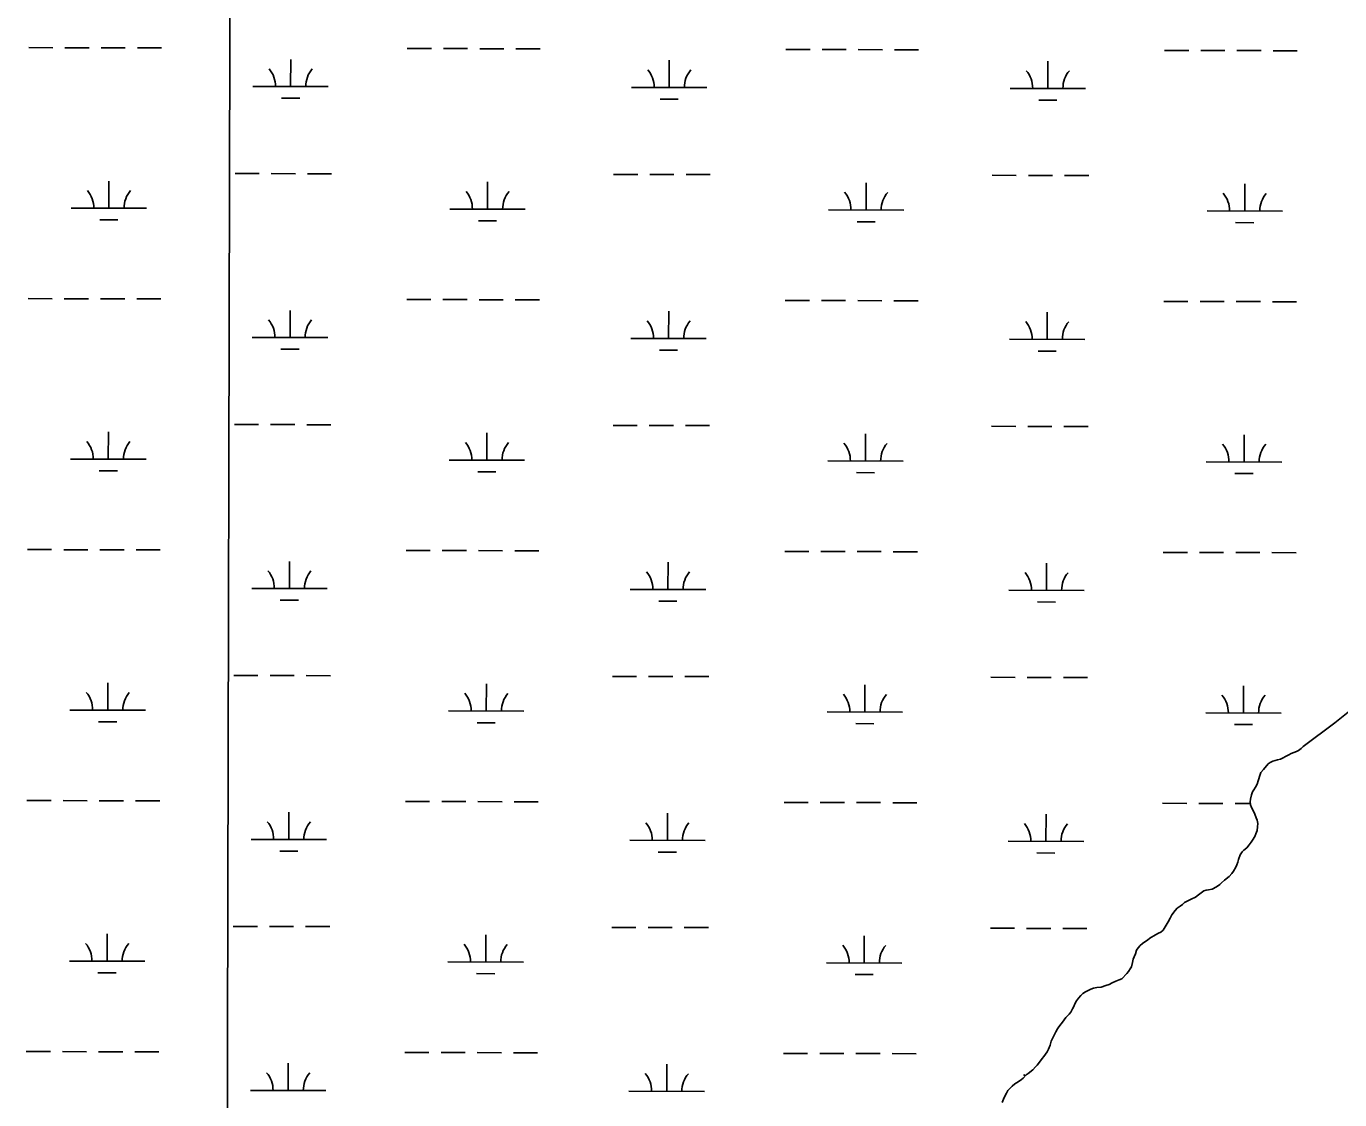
# Model space of a CAD drawing. Extents: x 3172297 to 3210190, y 958463 to 983887.
# Drawn here: x 3191937 to 3193678, y 971968 to 973391 of the extents above; entities that cross this region are included whole.
import ezdxf

# ---------------------------------------------------------------- set-up
doc = ezdxf.new("R2010")
doc.units = 0
doc.layers.add('V-GRID-MAJR', color=7, linetype='Continuous')
doc.layers.add('V-WETL-SWMP', color=7, linetype='Continuous')

msp = doc.modelspace()

# ---------------------------------------------------------------- linework, layer by layer
at = {"layer": 'V-GRID-MAJR'}
msp.add_spline([(3192183.6, 963880.8), (3192198.6, 969940.7), (3192213.6, 976004.1), (3192228.6, 982067.5), (3192228.6, 982070.9)], degree=3, dxfattribs=at)
at = {"layer": 'V-WETL-SWMP'}
for p, q in [((3191939.8, 973363), (3191971.8, 973362.9)), ((3191987.8, 973362.9), (3192019.8, 973362.8)), ((3192035.8, 973362.8), (3192067.8, 973362.7)), ((3192083.8, 973362.6), (3192115.8, 973362.6)), ((3192441.7, 973361.8), (3192473.7, 973361.7)), ((3192489.7, 973361.6), (3192521.7, 973361.6)), ((3192537.7, 973361.5), (3192569.7, 973361.4)), ((3192585.7, 973361.4), (3192617.7, 973361.3)), ((3192943.6, 973360.5), (3192975.6, 973360.4)), ((3192991.6, 973360.4), (3193023.6, 973360.3)), ((3192287, 973311.4), (3192287.1, 973347.4)), ((3192788.9, 973310.2), (3192789, 973346.2)), ((3193039.6, 973360.3), (3193071.6, 973360.2)), ((3193087.6, 973360.2), (3193119.6, 973360.1)), ((3193290.8, 973308.9), (3193290.9, 973344.9)), ((3193445.6, 973359.3), (3193477.6, 973359.2)), ((3193493.6, 973359.2), (3193525.6, 973359.1)), ((3193541.6, 973359), (3193573.6, 973359)), ((3193589.6, 973358.9), (3193621.6, 973358.8)), ((3192237, 973311.5), (3192337, 973311.3)), ((3192738.9, 973310.3), (3192838.9, 973310)), ((3193240.8, 973309), (3193340.8, 973308.8)), ((3192275, 973296), (3192299, 973295.9)), ((3192776.9, 973294.8), (3192800.9, 973294.7)), ((3193278.8, 973293.5), (3193302.8, 973293.5)), ((3192213.3, 973196.1), (3192245.3, 973196.1)), ((3192261.3, 973196), (3192293.3, 973195.9)), ((3192309.3, 973195.9), (3192341.3, 973195.8)), ((3192715.2, 973194.9), (3192747.2, 973194.8)), ((3192763.2, 973194.8), (3192795.2, 973194.7)), ((3192811.2, 973194.7), (3192843.2, 973194.6)), ((3193217.1, 973193.7), (3193249.1, 973193.6)), ((3193265.1, 973193.5), (3193297.1, 973193.5)), ((3193313.1, 973193.4), (3193345.1, 973193.3)), ((3192046.1, 973150.1), (3192046.2, 973186.1)), ((3192548.1, 973148.9), (3192548.1, 973184.9)), ((3193050, 973147.6), (3193050.1, 973183.6)), ((3193551.9, 973146.4), (3193552, 973182.4)), ((3191996.1, 973150.3), (3192096.1, 973150)), ((3192034.1, 973134.7), (3192058.1, 973134.7)), ((3192498.1, 973149), (3192598.1, 973148.8)), ((3193000, 973147.8), (3193100, 973147.5)), ((3193501.9, 973146.5), (3193601.9, 973146.3)), ((3192536, 973133.5), (3192560, 973133.4)), ((3193037.9, 973132.2), (3193061.9, 973132.2)), ((3193539.8, 973131), (3193563.8, 973130.9)), ((3191939, 973030.3), (3191971, 973030.2)), ((3191987, 973030.2), (3192019, 973030.1)), ((3192035, 973030.1), (3192067, 973030)), ((3192083, 973030), (3192115, 973029.9)), ((3192286.2, 972978.7), (3192286.3, 973014.7)), ((3192440.9, 973029.1), (3192472.9, 973029)), ((3192488.9, 973029), (3192520.9, 973028.9)), ((3192536.9, 973028.8), (3192568.9, 973028.8)), ((3192584.9, 973028.7), (3192616.9, 973028.6)), ((3192788.1, 972977.5), (3192788.2, 973013.5)), ((3192942.8, 973027.8), (3192974.8, 973027.8)), ((3192990.8, 973027.7), (3193022.8, 973027.6)), ((3193038.8, 973027.6), (3193070.8, 973027.5)), ((3193086.8, 973027.5), (3193118.8, 973027.4)), ((3193290, 972976.2), (3193290.1, 973012.2)), ((3193444.7, 973026.6), (3193476.7, 973026.5)), ((3193492.7, 973026.5), (3193524.7, 973026.4)), ((3193540.7, 973026.4), (3193572.7, 973026.3)), ((3193588.7, 973026.2), (3193620.7, 973026.2)), ((3192236.2, 972978.8), (3192336.2, 972978.6)), ((3192738.1, 972977.6), (3192838.1, 972977.4)), ((3192274.2, 972963.3), (3192298.2, 972963.3)), ((3192776.1, 972962.1), (3192800.1, 972962)), ((3193240, 972976.4), (3193340, 972976.1)), ((3193278, 972960.8), (3193302, 972960.8)), ((3192212.5, 972863.5), (3192244.5, 972863.4)), ((3192260.5, 972863.4), (3192292.5, 972863.3)), ((3192308.5, 972863.2), (3192340.5, 972863.2)), ((3192714.4, 972862.2), (3192746.4, 972862.2)), ((3192762.4, 972862.1), (3192794.4, 972862)), ((3192810.4, 972862), (3192842.4, 972861.9)), ((3193216.3, 972861), (3193248.3, 972860.9)), ((3193264.3, 972860.9), (3193296.3, 972860.8)), ((3193312.3, 972860.8), (3193344.3, 972860.7)), ((3192045.3, 972817.5), (3192045.4, 972853.5)), ((3192547.2, 972816.2), (3192547.3, 972852.2)), ((3193049.1, 972815), (3193049.2, 972851)), ((3193551, 972813.7), (3193551.1, 972849.7)), ((3191995.3, 972817.6), (3192095.3, 972817.3)), ((3192497.2, 972816.3), (3192597.2, 972816.1)), ((3192999.1, 972815.1), (3193099.1, 972814.8)), ((3193501, 972813.9), (3193601, 972813.6)), ((3192033.3, 972802.1), (3192057.3, 972802)), ((3192535.2, 972800.8), (3192559.2, 972800.8)), ((3193037.1, 972799.6), (3193061.1, 972799.5)), ((3193539, 972798.3), (3193563, 972798.3)), ((3191938.2, 972697.6), (3191970.2, 972697.6)), ((3191986.2, 972697.5), (3192018.2, 972697.5)), ((3192034.2, 972697.4), (3192066.2, 972697.3)), ((3192082.2, 972697.3), (3192114.2, 972697.2)), ((3192285.4, 972646), (3192285.5, 972682)), ((3192440.1, 972696.4), (3192472.1, 972696.3)), ((3192488.1, 972696.3), (3192520.1, 972696.2)), ((3192536.1, 972696.2), (3192568.1, 972696.1)), ((3192584.1, 972696.1), (3192616.1, 972696)), ((3192942, 972695.2), (3192974, 972695.1)), ((3192990, 972695), (3193022, 972695)), ((3193038, 972694.9), (3193070, 972694.9)), ((3193086, 972694.8), (3193118, 972694.7)), ((3193443.9, 972693.9), (3193475.9, 972693.8)), ((3193491.9, 972693.8), (3193523.9, 972693.7)), ((3193539.9, 972693.7), (3193571.9, 972693.6)), ((3193587.9, 972693.6), (3193619.9, 972693.5)), ((3192787.3, 972644.8), (3192787.4, 972680.8)), ((3193289.2, 972643.6), (3193289.3, 972679.6)), ((3192235.4, 972646.2), (3192335.4, 972645.9)), ((3192273.3, 972630.6), (3192297.3, 972630.6)), ((3192737.3, 972644.9), (3192837.3, 972644.7)), ((3192775.2, 972629.4), (3192799.2, 972629.3)), ((3193239.2, 972643.7), (3193339.2, 972643.4)), ((3193277.2, 972628.2), (3193301.2, 972628.1)), ((3192211.7, 972530.8), (3192243.7, 972530.7)), ((3192259.7, 972530.7), (3192291.7, 972530.6)), ((3192307.7, 972530.6), (3192339.7, 972530.5)), ((3192713.6, 972529.6), (3192745.6, 972529.5)), ((3192761.6, 972529.4), (3192793.6, 972529.4)), ((3192809.6, 972529.3), (3192841.6, 972529.2)), ((3193215.5, 972528.3), (3193247.5, 972528.2)), ((3193263.5, 972528.2), (3193295.5, 972528.1)), ((3193311.5, 972528.1), (3193343.5, 972528)), ((3192044.5, 972484.8), (3192044.6, 972520.8)), ((3192546.4, 972483.5), (3192546.5, 972519.5)), ((3193048.3, 972482.3), (3193048.4, 972518.3)), ((3193550.2, 972481.1), (3193550.3, 972517.1)), ((3191994.5, 972484.9), (3192094.5, 972484.7)), ((3192496.4, 972483.7), (3192596.4, 972483.4)), ((3192998.3, 972482.4), (3193098.3, 972482.2)), ((3193500.2, 972481.2), (3193600.2, 972480.9)), ((3192032.5, 972469.4), (3192056.5, 972469.3)), ((3192534.4, 972468.1), (3192558.4, 972468.1)), ((3193036.3, 972466.9), (3193060.3, 972466.8)), ((3193538.2, 972465.7), (3193562.2, 972465.6)), ((3191937.4, 972365), (3191969.4, 972364.9)), ((3191985.4, 972364.9), (3192017.4, 972364.8)), ((3192033.4, 972364.7), (3192065.4, 972364.7)), ((3192081.4, 972364.6), (3192113.4, 972364.5)), ((3192439.3, 972363.7), (3192471.3, 972363.7)), ((3192487.3, 972363.6), (3192519.3, 972363.5)), ((3192535.3, 972363.5), (3192567.3, 972363.4)), ((3192583.3, 972363.4), (3192615.3, 972363.3)), ((3192941.2, 972362.5), (3192973.2, 972362.4)), ((3192989.2, 972362.4), (3193021.2, 972362.3)), ((3193037.2, 972362.3), (3193069.2, 972362.2)), ((3193085.2, 972362.1), (3193117.2, 972362.1)), ((3193443.1, 972361.3), (3193475.1, 972361.2)), ((3193491.1, 972361.1), (3193523.1, 972361.1)), ((3193539.1, 972361), (3193559.3, 972361)), ((3192284.6, 972313.4), (3192284.6, 972349.4)), ((3192786.5, 972312.1), (3192786.5, 972348.1)), ((3193288.4, 972310.9), (3193288.5, 972346.9)), ((3192234.6, 972313.5), (3192334.6, 972313.3)), ((3192736.5, 972312.3), (3192836.5, 972312)), ((3193238.4, 972311), (3193338.4, 972310.8)), ((3192272.5, 972298), (3192296.5, 972297.9)), ((3192774.4, 972296.7), (3192798.4, 972296.7)), ((3193276.3, 972295.5), (3193300.3, 972295.4)), ((3192210.9, 972198.1), (3192242.9, 972198)), ((3192258.9, 972198), (3192290.9, 972197.9)), ((3192306.9, 972197.9), (3192338.9, 972197.8)), ((3192712.8, 972196.9), (3192744.8, 972196.8)), ((3192760.8, 972196.8), (3192792.8, 972196.7)), ((3192808.8, 972196.6), (3192840.8, 972196.6)), ((3193214.7, 972195.6), (3193246.7, 972195.6)), ((3193262.7, 972195.5), (3193294.7, 972195.4)), ((3193310.7, 972195.4), (3193342.7, 972195.3)), ((3192043.7, 972152.1), (3192043.8, 972188.1)), ((3192545.6, 972150.9), (3192545.7, 972186.9)), ((3193047.5, 972149.6), (3193047.6, 972185.6)), ((3191993.7, 972152.2), (3192093.7, 972152)), ((3192495.6, 972151), (3192595.6, 972150.7)), ((3192997.5, 972149.7), (3193097.5, 972149.5)), ((3192031.6, 972136.7), (3192055.6, 972136.6)), ((3192533.6, 972135.5), (3192557.6, 972135.4)), ((3193035.5, 972134.2), (3193059.5, 972134.2)), ((3191936.5, 972032.3), (3191968.5, 972032.2)), ((3191984.5, 972032.2), (3192016.5, 972032.1)), ((3192032.5, 972032.1), (3192064.5, 972032)), ((3192080.5, 972031.9), (3192112.5, 972031.9)), ((3192438.4, 972031.1), (3192470.4, 972031)), ((3192486.4, 972030.9), (3192518.4, 972030.9)), ((3192534.4, 972030.8), (3192566.4, 972030.7)), ((3192582.4, 972030.7), (3192614.4, 972030.6)), ((3192940.4, 972029.8), (3192972.4, 972029.7)), ((3192988.4, 972029.7), (3193020.4, 972029.6)), ((3193036.4, 972029.6), (3193068.4, 972029.5)), ((3193084.4, 972029.5), (3193116.4, 972029.4)), ((3192283.7, 971980.7), (3192283.8, 972016.7)), ((3192785.6, 971979.5), (3192785.7, 972015.5)), ((3192233.7, 971980.8), (3192333.7, 971980.6)), ((3192735.6, 971979.6), (3192835.6, 971979.3))]:
    msp.add_line(p, q, dxfattribs=at)
msp.add_lwpolyline([(3193230.3, 971964.6), (3193233.1, 971971.5), (3193235.9, 971977.2), (3193238, 971980.5), (3193240.2, 971982.8), (3193243.8, 971986.4), (3193247.1, 971989.4), (3193251.4, 971992), (3193255.9, 971995.3), (3193258.3, 971997.1), (3193262.3, 972001.2), (3193265, 972003.3), (3193270.8, 972008), (3193274.7, 972011.9), (3193276.6, 972014.3), (3193279.9, 972018.4), (3193283.3, 972022.9), (3193285.7, 972025.9), (3193290, 972031.8), (3193291.8, 972035.4), (3193294, 972040.8), (3193295.5, 972045.9), (3193297.7, 972050.4), (3193301.4, 972058.4), (3193303.5, 972062.3), (3193305.3, 972065), (3193308.4, 972068.9), (3193310.5, 972071.3), (3193312.7, 972074.2), (3193314.8, 972077.2), (3193319, 972081.7), (3193321.5, 972084.3), (3193323.6, 972089.1), (3193325.2, 972091.8), (3193326.7, 972095.7), (3193328.9, 972099.3), (3193331.6, 972102.9), (3193334.6, 972106.4), (3193337.4, 972109.4), (3193340.7, 972111.2), (3193343.4, 972112.9), (3193348, 972115), (3193351.3, 972116.1), (3193355.8, 972117), (3193361.5, 972117.5), (3193367.8, 972119.6), (3193372, 972121), (3193376, 972123.4), (3193381.1, 972125.7), (3193385.3, 972127.5), (3193388.9, 972128.6), (3193395.6, 972135.5), (3193397.8, 972138.2), (3193400.2, 972141.7), (3193401.7, 972144.4), (3193403.3, 972150.1), (3193404, 972154.6), (3193405.5, 972157.6), (3193407, 972161.8), (3193408.6, 972166.6), (3193410.7, 972169.8), (3193413.5, 972172.8), (3193416.5, 972175.5), (3193419.5, 972177.6), (3193422.9, 972179.9), (3193426.2, 972182.6), (3193433.7, 972187), (3193437.7, 972189.1), (3193440.7, 972190.5), (3193443.7, 972193.2), (3193446.5, 972197.7), (3193450.2, 972204.2), (3193452.9, 972209), (3193455.4, 972213.5), (3193459.9, 972219.1), (3193462.4, 972222.1), (3193466.3, 972224.8), (3193469.3, 972227.4), (3193472.1, 972229.8), (3193477.2, 972232.5), (3193482, 972234.5), (3193485.9, 972236.3), (3193486.6, 972236.9), (3193490.5, 972240.1), (3193497.5, 972245.2), (3193500.8, 972246), (3193503.8, 972246.6), (3193508.9, 972247.4), (3193514.6, 972250.4), (3193518.9, 972253.9), (3193521.3, 972256), (3193525.2, 972259.6), (3193531.3, 972264.3), (3193535, 972268.2), (3193537.1, 972271.4), (3193540.2, 972276.5), (3193541.4, 972279.8), (3193542.6, 972283.4), (3193543.6, 972287), (3193546, 972293), (3193548.5, 972296.8), (3193550.9, 972299.2), (3193554.6, 972302.2), (3193557.9, 972306.3), (3193560.3, 972309.6), (3193562.2, 972312.3), (3193565.2, 972317.4), (3193566.8, 972321), (3193568.3, 972325.1), (3193568.7, 972330.2), (3193569.3, 972334.4), (3193568.5, 972339), (3193567, 972342), (3193565.3, 972346.8), (3193564.1, 972350.1), (3193560.9, 972355.9), (3193559.4, 972359.5), (3193559.1, 972363.1), (3193559.5, 972366.7), (3193560.8, 972372.7), (3193562, 972376.3), (3193564.1, 972379.2), (3193566.3, 972382.5), (3193568.4, 972386.7), (3193569.7, 972390.9), (3193572.2, 972399.3), (3193573.4, 972402.3), (3193576.7, 972406.1), (3193583.1, 972413.6), (3193585.6, 972415.6), (3193589.2, 972417.1), (3193595.2, 972418.8), (3193599.4, 972420), (3193603, 972421.8), (3193606.1, 972423.5), (3193610.3, 972425.6), (3193613.3, 972427.3), (3193620.6, 972430), (3193623.3, 972431.4), (3193626.6, 972433.8), (3193629.6, 972436.5), (3193671.2, 972468.2), (3193722.3, 972508.7)], dxfattribs=at)
for centre, start, end in [((3192231.8, 973312), 359.0865, 40.6302), ((3192342.3, 973311.7), 139.0865, 180.6302), ((3192733.7, 973310.8), 359.0865, 40.6302), ((3192844.2, 973310.5), 139.0865, 180.6302), ((3193235.6, 973309.5), 359.0865, 40.6302), ((3193346.1, 973309.3), 139.0865, 180.6302), ((3191990.9, 973150.7), 359.0865, 40.6302), ((3192101.4, 973150.5), 139.0865, 180.6302), ((3192492.8, 973149.5), 359.0865, 40.6302), ((3192603.3, 973149.2), 139.0865, 180.6302), ((3192994.7, 973148.3), 359.0865, 40.6302), ((3193105.2, 973148), 139.0865, 180.6302), ((3193496.6, 973147), 359.0865, 40.6302), ((3193607.1, 973146.7), 139.0865, 180.6302), ((3192231, 972979.3), 359.0865, 40.6302), ((3192341.4, 972979.1), 139.0865, 180.6302), ((3192732.9, 972978.1), 359.0865, 40.6302), ((3192843.3, 972977.8), 139.0865, 180.6302), ((3193234.8, 972976.9), 359.0865, 40.6302), ((3193345.3, 972976.6), 139.0865, 180.6302), ((3191990.1, 972818.1), 359.0865, 40.6302), ((3192100.6, 972817.8), 139.0865, 180.6302), ((3192492, 972816.8), 359.0865, 40.6302), ((3192602.5, 972816.6), 139.0865, 180.6302), ((3192993.9, 972815.6), 359.0865, 40.6302), ((3193104.4, 972815.3), 139.0865, 180.6302), ((3193495.8, 972814.3), 359.0865, 40.6302), ((3193606.3, 972814.1), 139.0865, 180.6302), ((3192230.1, 972646.7), 359.0865, 40.6302), ((3192340.6, 972646.4), 139.0865, 180.6302), ((3192732, 972645.4), 359.0865, 40.6302), ((3192842.5, 972645.1), 139.0865, 180.6302), ((3193233.9, 972644.2), 359.0865, 40.6302), ((3193344.4, 972643.9), 139.0865, 180.6302), ((3191989.3, 972485.4), 359.0865, 40.6302), ((3192099.7, 972485.1), 139.0865, 180.6302), ((3192491.2, 972484.2), 359.0865, 40.6302), ((3192601.7, 972483.9), 139.0865, 180.6302), ((3192993.1, 972482.9), 359.0865, 40.6302), ((3193103.6, 972482.6), 139.0865, 180.6302), ((3193495, 972481.7), 359.0865, 40.6302), ((3193605.5, 972481.4), 139.0865, 180.6302), ((3192229.3, 972314), 359.0865, 40.6302), ((3192339.8, 972313.7), 139.0865, 180.6302), ((3192731.2, 972312.7), 359.0865, 40.6302), ((3192841.7, 972312.5), 139.0865, 180.6302), ((3193233.1, 972311.5), 359.0865, 40.6302), ((3193343.6, 972311.2), 139.0865, 180.6302), ((3191988.4, 972152.7), 359.0865, 40.6302), ((3192098.9, 972152.4), 139.0865, 180.6302), ((3192490.3, 972151.5), 359.0865, 40.6302), ((3192600.8, 972151.2), 139.0865, 180.6302), ((3192992.3, 972150.2), 359.0865, 40.6302), ((3193102.7, 972150), 139.0865, 180.6302), ((3192228.5, 971981.3), 359.0865, 40.6302), ((3192339, 971981), 139.0865, 180.6302), ((3192730.4, 971980.1), 359.0865, 40.6302), ((3192840.9, 971979.8), 139.0865, 180.6302), ((3193232.3, 971978.8), 36.14, 40.6302)]:
    msp.add_arc(centre, 35.2, start, end, dxfattribs=at)

doc.saveas('drawing.dxf')
